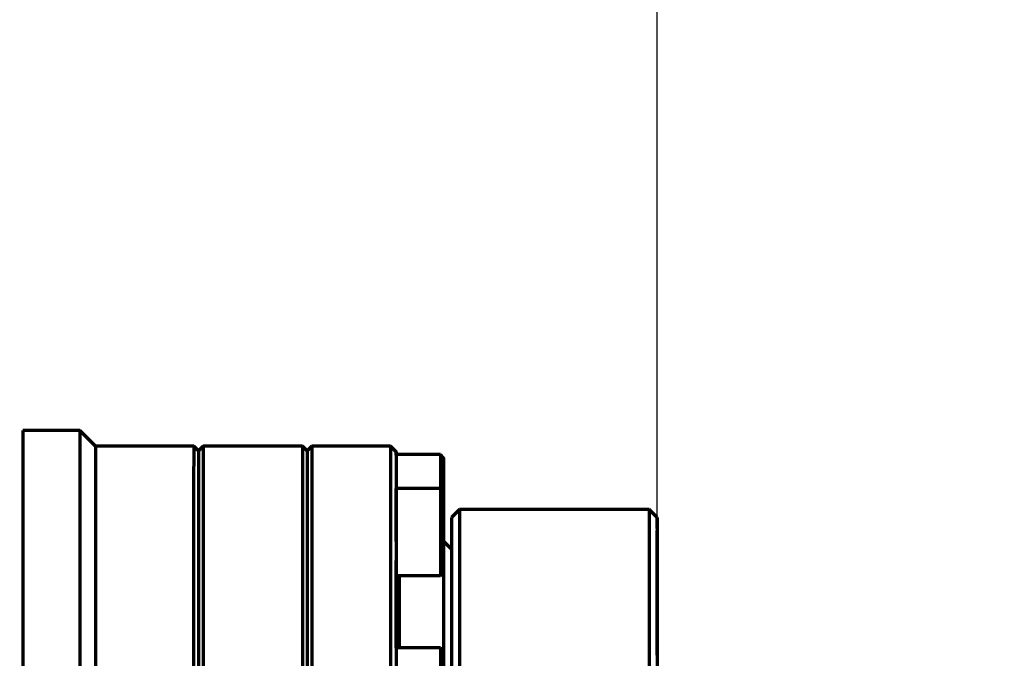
# Model space of a CAD drawing. Header units: millimetres. Extents: x -170 to 6906, y -2212 to 4257.
# Tile 437 of 440: x 5926 to 5988, y 3389 to 3429. Entities that reach past the tile are written whole.
import ezdxf

# ---------------------------------------------------------------- set-up
doc = ezdxf.new("R2010")
doc.units = ezdxf.units.MM
doc.layers.add('1', color=7, linetype='Continuous', true_color=0xffffff)
doc.styles.add('PC_TEXTSTYLE', font='ISOCP.SHX', dxfattribs={"width": 0.707, "bigfont": 'GBCBIG.SHX'})
doc.dimstyles.new('GB_DIMSTYLE', dxfattribs={"dimtxt": 50, "dimasz": 40, "dimexe": 1, "dimexo": 0, "dimgap": 1.5, "dimtad": 1, "dimdec": 1, "dimdsep": 46, "dimtxsty": 'PC_TEXTSTYLE', "dimcen": 0, "dimclrd": 256, "dimclrt": 3, "dimadec": 1, "dimazin": 2, "dimtp": 0.1, "dimtm": 0.1, "dimtfac": 0.71, "dimtdec": 1, "dimtmove": 0, "dimatfit": 3, "dimfxl": 1, "dimtfill": 1, "dimarcsym": 0})

# ---------------------------------------------------------------- blocks, each defined once
blk = doc.blocks.new('*D34')
at = {"color": 0, "lineweight": -2, "transparency": 16777216}
for p, q in [((5832.779, 3367.319), (5832.779, 3765.302)), ((5966.327, 3366.225), (5966.327, 3765.302))]:
    blk.add_line(p, q, dxfattribs=at)
at = {"lineweight": -2, "transparency": 16777216}
blk.add_line((5872.779, 3764.302), (5926.327, 3764.302), dxfattribs=at)
at = {"lineweight": 18, "transparency": 16777216}
for points in [[(5872.779, 3770.968), (5872.779, 3757.635), (5832.779, 3764.302)], [(5926.327, 3770.968), (5926.327, 3757.635), (5966.327, 3764.302)]]:
    blk.add_solid(points, dxfattribs=at)
at = {"layer": 'Defpoints', "color": 0, "lineweight": 18, "transparency": 16777216}
for p in [(5966.327, 3764.302), (5832.779, 3367.319), (5966.327, 3366.225)]:
    blk.add_point(p, dxfattribs=at)
at = {"color": 3, "lineweight": 18, "transparency": 16777216, "insert": (5894.709, 3790.802), "char_height": 50, "attachment_point": 5, "style": 'PC_TEXTSTYLE', "bg_fill": 3, "box_fill_scale": 1.1, "bg_fill_color": 256, "bg_fill_true_color": 13158600, "bg_fill_transparency": 0}
blk.add_mtext('133.5', dxfattribs=at)
blk = doc.blocks.new('*D38')
at = {"color": 0, "lineweight": -2, "transparency": 16777216}
for p, q in [((4755.302, 4257.336), (6889.031, 4257.336)), ((4772.437, 1877.862), (6889.031, 1877.862))]:
    blk.add_line(p, q, dxfattribs=at)
at = {"lineweight": -2, "transparency": 16777216}
blk.add_line((6888.031, 1917.862), (6888.031, 4217.336), dxfattribs=at)
at = {"lineweight": 18, "transparency": 16777216}
for points in [[(6881.365, 4217.336), (6894.698, 4217.336), (6888.031, 4257.336)], [(6881.365, 1917.862), (6894.698, 1917.862), (6888.031, 1877.862)]]:
    blk.add_solid(points, dxfattribs=at)
at = {"layer": 'Defpoints', "color": 0, "lineweight": 18, "transparency": 16777216}
for p in [(4755.302, 4257.336), (6888.031, 4257.336), (4772.437, 1877.862)]:
    blk.add_point(p, dxfattribs=at)
at = {"color": 3, "lineweight": 18, "transparency": 16777216, "insert": (6861.526, 3067.599), "char_height": 50, "attachment_point": 5, "rotation": 90, "style": 'PC_TEXTSTYLE', "bg_fill": 3, "box_fill_scale": 1.1, "bg_fill_color": 256, "bg_fill_true_color": 13158600, "bg_fill_transparency": 0}
blk.add_mtext('2379.5', dxfattribs=at)

msp = doc.modelspace()

# ---------------------------------------------------------------- linework, layer by layer
at = {"lineweight": 18}
msp.add_arc((4755.302, 2404.862), 1852.475, 311.274383, 162.653701, dxfattribs=at)
at = {"layer": '1', "color": 0, "linetype": 'Continuous', "lineweight": 70}
for p, q in [((5926.226, 3403.283), (5926.226, 3403.283)), ((5929.826, 3403.283), (5926.226, 3403.283)), ((5930.826, 3402.283), (5929.826, 3403.283)), ((5937.026, 3402.283), (5930.826, 3402.283)), ((5937.326, 3401.983), (5937.026, 3402.283)), ((5937.626, 3402.283), (5937.326, 3401.983)), ((5943.901, 3402.283), (5937.626, 3402.283)), ((5944.201, 3401.983), (5943.901, 3402.283)), ((5944.501, 3402.283), (5944.201, 3401.983)), ((5949.476, 3402.283), (5944.501, 3402.283)), ((5949.826, 3401.933), (5949.476, 3402.283)), ((5949.826, 3401.757), (5949.826, 3401.726)), ((5952.626, 3401.757), (5949.826, 3401.757)), ((5952.826, 3401.557), (5952.626, 3401.757)), ((5952.624, 3399.605), (5949.824, 3399.605)), ((5949.824, 3399.605), (5949.824, 3399.588)), ((5952.824, 3399.405), (5952.624, 3399.605)), ((5952.827, 3399.39), (5952.826, 3399.391)), ((5953.826, 3398.283), (5953.326, 3397.783)), ((5965.826, 3398.283), (5953.826, 3398.283)), ((5966.325, 3397.783), (5965.826, 3398.283)), ((5952.824, 3396.455), (5952.826, 3396.457)), ((5952.826, 3396.283), (5952.824, 3396.283)), ((5952.826, 3396.283), (5952.826, 3396.283)), ((5953.324, 3395.785), (5952.826, 3396.283)), ((5952.624, 3394.105), (5952.824, 3394.305)), ((5949.824, 3394.105), (5952.624, 3394.105)), ((5949.827, 3394.105), (5949.827, 3394.09)), ((5949.827, 3394.09), (5950.024, 3394.09)), ((5952.622, 3389.529), (5949.822, 3389.529)), ((5952.822, 3389.329), (5952.622, 3389.529))]:
    msp.add_line(p, q, dxfattribs=at)
for centre, major_axis, start_param, end_param in [((5926.226, 3367.283), (0, 36), 0, 0.392096), ((5929.826, 3367.283), (0, -36), 3.141257, 3.533688), ((5930.826, 3367.283), (0, -35), 3.141236, 3.533688), ((5937.026, 3367.283), (0, -35), 3.141868, 3.533689), ((5937.326, 3367.283), (0, -34.7), 3.141864, 3.533689), ((5937.626, 3367.283), (0, -35), 3.141868, 3.533689), ((5943.901, 3367.283), (0, -35), 3.141868, 3.533689), ((5944.201, 3367.283), (0, -34.7), 3.141864, 3.533689), ((5944.501, 3367.283), (0, -35), 3.141868, 3.533689), ((5949.476, 3367.283), (0, -35), 3.141236, 3.533688), ((5949.826, 3367.283), (0, -34.65), 3.032159, 3.51162), ((5949.826, 3399.007), (0, -2.75), 3.291847, 8.073034), ((5952.626, 3399.007), (0, -2.75), 3.142181, 3.533687), ((5952.626, 3399.007), (0, -2.75), 3.533687, 4.494033), ((5926.226, 3367.283), (0, 36), 0.392096, 3.141257), ((5929.826, 3367.283), (0, -36), 3.533689, 6.283185), ((5930.826, 3367.283), (0, -35), 3.533689, 6.283185), ((5937.026, 3367.283), (0, -35), 3.533689, 6.283185), ((5937.326, 3367.283), (0, -34.7), 3.533688, 6.283185), ((5937.626, 3367.283), (0, -35), 3.533689, 6.283185), ((5943.901, 3367.283), (0, -35), 3.533689, 6.283185), ((5944.201, 3367.283), (0, -34.7), 3.533688, 6.283185), ((5944.501, 3367.283), (0, -35), 3.533689, 6.283185), ((5949.476, 3367.283), (0, -35), 3.533689, 6.283185), ((5949.824, 3396.855), (0, 2.75), 0.110338, 0.673854), ((5952.624, 3396.855), (0, -2.75), 3.533687, 6.283185), ((5952.624, 3396.855), (0, -2.75), 3.142181, 3.533687), ((5952.827, 3396.84), (0, -2.55), 1.34979, 3.533685), ((5949.826, 3367.283), (0, -34.65), 3.555757, 4.035218), ((5949.824, 3396.855), (0, -2.75), 3.815446, 6.284352), ((5952.827, 3396.84), (0, -2.55), 3.53369, 4.933072), ((5953.826, 3367.283), (0, 31), 0.000336, 3.141803), ((5965.826, 3367.283), (0, -31), 3.141803, 6.283185), ((5953.326, 3367.283), (0, -30.5), 3.141793, 6.283185), ((5966.326, 3367.283), (0, 30.5), 0, 3.344242), ((5966.326, 3367.283), (0, 30.5), 6.068984, 6.283185), ((5952.826, 3367.283), (0, 29), 0, 0.392096), ((5966.326, 3395.283), (0, 1.75), 3.685603, 5.739208), ((5966.326, 3395.283), (0, -1.5), 4.109154, 5.315659), ((5966.326, 3367.283), (0, 30.5), 5.736859, 5.820308), ((5949.828, 3392.659), (0, -2.75), 4.165099, 6.282245), ((5950.026, 3367.283), (0, 29), 0.392096, 0.696536), ((5952.826, 3367.283), (0, 29), 0.392096, 3.141756), ((5966.324, 3391.304), (0, 2.5), 4.118242, 5.306569), ((5966.324, 3391.304), (0, -2), 4.432562, 4.992262), ((5949.822, 3386.779), (0, -2.75), 3.141714, 3.775529), ((5949.826, 3367.283), (0, -34.65), 2.26791, 2.282294), ((5952.622, 3386.779), (0, -2.75), 3.142181, 3.533687), ((5952.622, 3386.779), (0, -2.75), 3.533687, 6.283185), ((5949.822, 3386.779), (0, 2.75), 0.633937, 1.197452)]:
    msp.add_ellipse(centre, major_axis=major_axis, ratio=0.000143, start_param=start_param, end_param=end_param, dxfattribs=at)
for centre in [(5952.826, 3399.007), (5952.824, 3396.855), (5952.822, 3386.779)]:
    msp.add_ellipse(centre, major_axis=(0, -2.55), ratio=0.000143, dxfattribs=at)
for points, knots in [([(5966.326, 3396.781), (5966.326, 3396.826), (5966.326, 3396.862), (5966.326, 3396.903), (5966.326, 3396.915), (5966.326, 3396.929), (5966.326, 3396.933), (5966.326, 3396.94), (5966.326, 3396.943), (5966.326, 3396.954), (5966.326, 3396.954), (5966.325, 3396.939), (5966.325, 3396.932), (5966.325, 3396.918), (5966.325, 3396.912), (5966.325, 3396.9), (5966.325, 3396.893), (5966.325, 3396.857), (5966.325, 3396.819), (5966.325, 3396.749), (5966.325, 3396.723), (5966.325, 3396.681), (5966.325, 3396.667), (5966.325, 3396.637), (5966.325, 3396.621), (5966.325, 3396.573), (5966.325, 3396.505), (5966.325, 3396.431), (5966.325, 3396.371), (5966.325, 3396.351), (5966.325, 3396.31), (5966.325, 3396.289), (5966.325, 3396.224), (5966.325, 3396.18), (5966.325, 3396.134)], [0, 0, 0, 0, 0.125, 0.125, 0.1875, 0.1875, 0.21875, 0.21875, 0.25, 0.25, 0.375, 0.375, 0.4375, 0.4375, 0.46875, 0.46875, 0.5, 0.5, 0.625, 0.625, 0.6875, 0.6875, 0.71875, 0.71875, 0.75, 0.75, 0.8125, 0.875, 0.875, 0.90625, 0.90625, 0.9375, 0.9375, 1, 1, 1, 1]), ([(5966.325, 3394.432), (5966.325, 3394.387), (5966.325, 3394.343), (5966.325, 3394.258), (5966.325, 3394.217), (5966.325, 3394.158), (5966.325, 3394.138), (5966.325, 3394.101), (5966.325, 3394.082), (5966.325, 3394.028), (5966.325, 3393.994), (5966.325, 3393.898), (5966.325, 3393.843), (5966.325, 3393.783), (5966.325, 3393.772), (5966.325, 3393.751), (5966.325, 3393.74), (5966.325, 3393.712), (5966.325, 3393.679), (5966.325, 3393.655), (5966.325, 3393.64), (5966.325, 3393.636), (5966.326, 3393.628), (5966.326, 3393.625), (5966.326, 3393.616), (5966.326, 3393.614), (5966.326, 3393.616)], [0, 0, 0, 0, 0.088494, 0.088494, 0.176989, 0.176989, 0.221236, 0.221236, 0.265483, 0.265483, 0.353978, 0.353978, 0.530967, 0.530967, 0.575214, 0.575214, 0.619461, 0.619461, 0.707956, 0.79645, 0.79645, 0.840697, 0.840697, 0.884944, 0.884944, 1, 1, 1, 1]), ([(5949.827, 3394.191), (5949.827, 3393.429), (5949.828, 3392.472), (5949.828, 3391.389), (5949.828, 3390.832), (5949.828, 3390.237), (5949.828, 3389.58), (5949.828, 3389.556), (5949.828, 3389.532)], [0, 0, 0, 0, 0.483899, 0.483899, 0.483899, 0.981226, 0.981226, 1, 1, 1, 1]), ([(5966.326, 3393.649), (5966.326, 3393.652), (5966.326, 3393.655), (5966.326, 3393.664), (5966.326, 3393.67), (5966.326, 3393.705), (5966.326, 3393.741), (5966.326, 3393.786)], [0, 0, 0, 0, 0.096147, 0.096147, 0.276918, 0.276918, 1, 1, 1, 1]), ([(5966.324, 3393.599), (5966.324, 3393.599), (5966.324, 3393.598), (5966.324, 3393.595), (5966.324, 3393.593), (5966.324, 3393.589), (5966.324, 3393.586), (5966.324, 3393.576), (5966.324, 3393.568), (5966.324, 3393.537), (5966.324, 3393.51), (5966.324, 3393.458), (5966.324, 3393.438), (5966.324, 3393.406), (5966.324, 3393.395), (5966.324, 3393.372), (5966.324, 3393.36), (5966.324, 3393.298), (5966.324, 3393.242), (5966.324, 3393.118), (5966.324, 3393.049), (5966.324, 3392.955), (5966.324, 3392.936), (5966.324, 3392.897), (5966.324, 3392.877), (5966.324, 3392.816), (5966.324, 3392.775), (5966.324, 3392.647), (5966.324, 3392.557), (5966.324, 3392.439), (5966.324, 3392.416), (5966.324, 3392.367), (5966.324, 3392.343), (5966.324, 3392.269), (5966.324, 3392.219), (5966.324, 3392.067), (5966.324, 3391.963), (5966.324, 3391.856)], [0, 0, 0, 0, 0.038425, 0.038425, 0.065135, 0.065135, 0.091845, 0.091845, 0.145266, 0.145266, 0.252108, 0.252108, 0.305529, 0.305529, 0.332239, 0.332239, 0.35895, 0.35895, 0.465791, 0.465791, 0.572633, 0.572633, 0.599344, 0.599344, 0.626054, 0.626054, 0.679475, 0.679475, 0.786317, 0.786317, 0.813027, 0.813027, 0.839737, 0.839737, 0.893158, 0.893158, 1, 1, 1, 1]), ([(5966.324, 3392.704), (5966.324, 3392.787), (5966.324, 3392.866), (5966.324, 3393.012), (5966.324, 3393.081), (5966.324, 3393.16), (5966.324, 3393.175), (5966.324, 3393.205), (5966.324, 3393.249), (5966.324, 3393.289), (5966.324, 3393.365), (5966.324, 3393.409), (5966.324, 3393.466), (5966.324, 3393.483), (5966.324, 3393.507), (5966.324, 3393.514), (5966.324, 3393.522), (5966.324, 3393.524), (5966.324, 3393.526)], [0, 0, 0, 0, 0.207867, 0.207867, 0.415735, 0.415735, 0.467702, 0.467702, 0.519668, 0.623602, 0.623602, 0.83147, 0.83147, 0.935403, 0.935403, 0.98737, 0.98737, 1, 1, 1, 1]), ([(5966.327, 3392.704), (5966.327, 3392.788), (5966.327, 3392.866), (5966.327, 3393.013), (5966.327, 3393.081), (5966.327, 3393.16), (5966.327, 3393.175), (5966.327, 3393.205), (5966.327, 3393.249), (5966.327, 3393.29), (5966.327, 3393.366), (5966.327, 3393.41), (5966.327, 3393.466), (5966.327, 3393.484), (5966.327, 3393.507), (5966.327, 3393.514), (5966.327, 3393.528), (5966.327, 3393.535), (5966.327, 3393.565), (5966.327, 3393.581), (5966.327, 3393.6), (5966.327, 3393.602), (5966.327, 3393.596), (5966.327, 3393.594), (5966.327, 3393.589), (5966.327, 3393.586), (5966.327, 3393.577), (5966.327, 3393.568), (5966.327, 3393.538), (5966.327, 3393.51), (5966.327, 3393.458), (5966.327, 3393.439), (5966.327, 3393.407), (5966.327, 3393.396), (5966.327, 3393.373), (5966.327, 3393.361), (5966.327, 3393.311), (5966.327, 3393.271), (5966.327, 3393.226)], [0, 0, 0, 0, 0.093047, 0.093047, 0.186094, 0.186094, 0.209356, 0.209356, 0.232617, 0.279141, 0.279141, 0.372188, 0.372188, 0.418711, 0.418711, 0.441973, 0.441973, 0.465235, 0.465235, 0.558282, 0.558282, 0.651329, 0.651329, 0.674591, 0.674591, 0.697852, 0.697852, 0.744376, 0.744376, 0.837423, 0.837423, 0.883946, 0.883946, 0.907208, 0.907208, 0.93047, 0.93047, 1, 1, 1, 1]), ([(5949.823, 3389.551), (5949.823, 3389.749), (5949.823, 3389.943), (5949.823, 3390.72), (5949.823, 3391.301), (5949.823, 3391.787)], [0, 0, 0, 0, 0.1395072, 0.1395072, 0.5697536, 0.5697536, 0.5697536, 0.5697536]), ([(5966.324, 3390.752), (5966.324, 3390.645), (5966.324, 3390.542), (5966.324, 3390.341), (5966.324, 3390.243), (5966.324, 3390.124), (5966.324, 3390.1), (5966.324, 3390.054), (5966.324, 3389.985), (5966.324, 3389.919), (5966.324, 3389.791), (5966.324, 3389.711), (5966.324, 3389.617), (5966.324, 3389.599), (5966.324, 3389.562), (5966.324, 3389.509), (5966.324, 3389.46), (5966.324, 3389.366), (5966.324, 3389.31), (5966.324, 3389.248), (5966.324, 3389.236), (5966.324, 3389.213), (5966.324, 3389.202), (5966.324, 3389.17), (5966.324, 3389.151), (5966.324, 3389.098), (5966.324, 3389.071), (5966.324, 3389.04), (5966.324, 3389.032), (5966.324, 3389.022), (5966.324, 3389.019), (5966.324, 3389.015), (5966.324, 3389.013), (5966.324, 3389.01), (5966.324, 3389.009), (5966.324, 3389.009)], [0, 0, 0, 0, 0.106797, 0.106797, 0.213593, 0.213593, 0.240293, 0.240293, 0.266992, 0.32039, 0.32039, 0.427187, 0.427187, 0.453886, 0.453886, 0.480585, 0.533984, 0.533984, 0.64078, 0.64078, 0.66748, 0.66748, 0.694179, 0.694179, 0.747577, 0.747577, 0.854374, 0.854374, 0.907772, 0.907772, 0.934471, 0.934471, 0.961171, 0.961171, 1, 1, 1, 1]), ([(5966.324, 3389.073), (5966.324, 3389.078), (5966.324, 3389.083), (5966.324, 3389.095), (5966.324, 3389.117), (5966.324, 3389.142), (5966.324, 3389.199), (5966.324, 3389.243), (5966.324, 3389.32), (5966.324, 3389.347), (5966.324, 3389.404), (5966.324, 3389.434), (5966.324, 3389.528), (5966.324, 3389.596), (5966.324, 3389.743), (5966.324, 3389.821), (5966.324, 3389.905)], [0, 0, 0, 0, 0.03754, 0.03754, 0.088196, 0.189508, 0.189508, 0.392131, 0.392131, 0.493442, 0.493442, 0.594754, 0.594754, 0.797377, 0.797377, 1, 1, 1, 1])]:
    msp.add_open_spline(points, degree=3, knots=knots, dxfattribs=at)
for points in [[(5949.824, 3394.267), (5949.824, 3394.56), (5949.824, 3394.824), (5949.824, 3395.059)], [(5949.823, 3391.787), (5949.823, 3392.758), (5949.824, 3393.585), (5949.824, 3394.267)]]:
    msp.add_open_spline(points, degree=3, dxfattribs=at)

# ---------------------------------------------------------------- next in the draw order: dimensions: what is measured, and where the dimension line sits
at = {"lineweight": 18}
dim = msp.add_linear_dim(base=(5966.327, 3764.302), p1=(5832.779, 3367.319), p2=(5966.327, 3366.225), dimstyle='GB_DIMSTYLE', dxfattribs=at)
dim.commit()
dim.dimension.update_dxf_attribs({"geometry": '*D34', "text_midpoint": (5894.709, 3764.302), "dimtype": 160})

# ---------------------------------------------------------------- next in the draw order: dimensions: what is measured, and where the dimension line sits
dim = msp.add_linear_dim(base=(6888.031, 4257.336), p1=(4772.437, 1877.862), p2=(4755.302, 4257.336), angle=90, dimstyle='GB_DIMSTYLE', dxfattribs=at)
dim.commit()
dim.dimension.update_dxf_attribs({"geometry": '*D38', "text_midpoint": (6861.526, 3067.599)})

doc.saveas('drawing.dxf')
